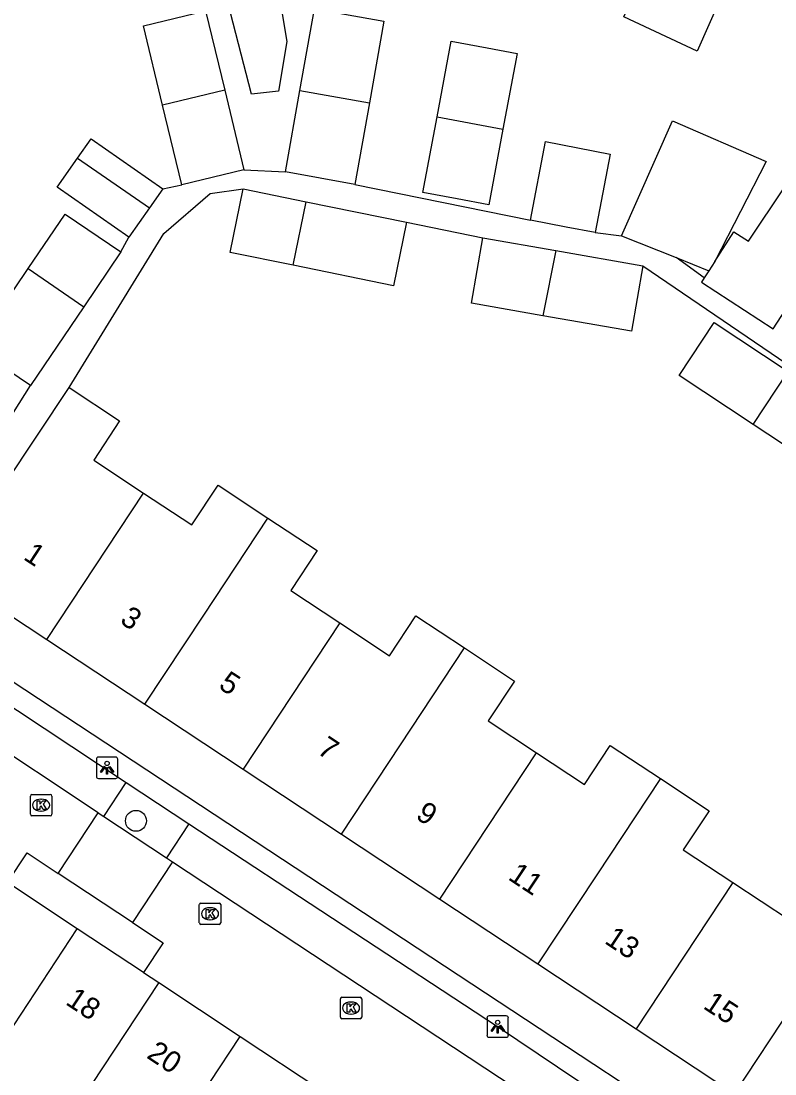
# Model space of a CAD drawing. Extents: x 159280 to 160375, y 384531 to 385872.
# Drawn here: x 159893.85 to 159929.07, y 384847.82 to 384897.02 of the extents above; entities that cross this region are included whole.
import ezdxf

# ---------------------------------------------------------------- set-up
doc = ezdxf.new("R2010")
doc.units = 0
for name, color, linetype in [('IMGEO_Boom', 7, 'Continuous'), ('IMGEO_Kolk', 7, 'Continuous'), ('IMGEO_Lichtpunt', 7, 'Continuous'), ('IMGEO_Pand', 7, 'Continuous'), ('IMGEO_Pand_nummerreeks', 7, 'Continuous'), ('IMGEO_Rijbaan_lokaal_open', 7, 'Continuous'), ('IMGEO_Voetpad_open', 7, 'Continuous')]:
    doc.layers.add(name, color=color, linetype=linetype)

msp = doc.modelspace()

# ---------------------------------------------------------------- linework, layer by layer
at = {"layer": 'IMGEO_Boom'}
msp.add_circle((159899.217, 384859.648), 0.489, dxfattribs=at)
at = {"layer": 'IMGEO_Kolk'}
for p, q in [((159894.284, 384859.956), (159894.284, 384860.808)), ((159894.359, 384860.882), (159895.211, 384860.882)), ((159895.285, 384860.808), (159895.285, 384859.956)), ((159894.772, 384860.662), (159894.797, 384860.662)), ((159895.211, 384859.882), (159894.359, 384859.882)), ((159894.795, 384860.102), (159894.77, 384860.102)), ((159902.252, 384855.807), (159903.104, 384855.807)), ((159902.177, 384854.881), (159902.177, 384855.733)), ((159902.665, 384855.587), (159902.69, 384855.587)), ((159903.178, 384855.733), (159903.178, 384854.881)), ((159903.104, 384854.807), (159902.252, 384854.807)), ((159902.688, 384855.027), (159902.663, 384855.027)), ((159908.84, 384851.401), (159909.692, 384851.401)), ((159908.765, 384850.475), (159908.765, 384851.327)), ((159909.253, 384851.181), (159909.278, 384851.181)), ((159909.766, 384851.327), (159909.766, 384850.475)), ((159909.692, 384850.401), (159908.84, 384850.401)), ((159909.276, 384850.621), (159909.251, 384850.621))]:
    msp.add_line(p, q, dxfattribs=at)
for points in [[(159894.284, 384859.956), (159894.284, 384860.808)], [(159894.359, 384860.882), (159895.211, 384860.882)], [(159895.285, 384860.808), (159895.285, 384859.956)], [(159894.605, 384860.582), (159894.728, 384860.582), (159894.728, 384860.431), (159894.858, 384860.582), (159895.022, 384860.582), (159894.876, 384860.431), (159895.029, 384860.182), (159894.877, 384860.182), (159894.792, 384860.346), (159894.728, 384860.279), (159894.728, 384860.182), (159894.605, 384860.182), (159894.605, 384860.582)], [(159895.211, 384859.882), (159894.359, 384859.882)], [(159902.252, 384855.807), (159903.104, 384855.807)], [(159902.177, 384854.881), (159902.177, 384855.733)], [(159902.498, 384855.507), (159902.621, 384855.507), (159902.621, 384855.356), (159902.751, 384855.507), (159902.915, 384855.507), (159902.769, 384855.356), (159902.922, 384855.107), (159902.77, 384855.107), (159902.685, 384855.271), (159902.621, 384855.204), (159902.621, 384855.107), (159902.498, 384855.107), (159902.498, 384855.507)], [(159903.178, 384855.733), (159903.178, 384854.881)], [(159903.104, 384854.807), (159902.252, 384854.807)], [(159908.84, 384851.401), (159909.692, 384851.401)], [(159908.765, 384850.475), (159908.765, 384851.327)], [(159909.086, 384851.101), (159909.209, 384851.101), (159909.209, 384850.95), (159909.339, 384851.101), (159909.503, 384851.101), (159909.357, 384850.95), (159909.51, 384850.701), (159909.358, 384850.701), (159909.273, 384850.865), (159909.209, 384850.798), (159909.209, 384850.701), (159909.086, 384850.701), (159909.086, 384851.101)], [(159909.766, 384851.327), (159909.766, 384850.475)], [(159909.692, 384850.401), (159908.84, 384850.401)]]:
    msp.add_lwpolyline(points, dxfattribs=at)
for centre, start, end in [((159894.361, 384860.806), 91.552, 178.448), ((159894.361, 384860.806), 91.552, 178.448), ((159895.209, 384860.806), 1.552, 88.448), ((159895.209, 384860.806), 1.552, 88.448), ((159894.361, 384859.958), 181.552, 268.448), ((159894.361, 384859.958), 181.552, 268.448), ((159895.209, 384859.958), 271.552, 358.448), ((159895.209, 384859.958), 271.552, 358.448), ((159902.254, 384855.731), 91.552, 178.448), ((159902.254, 384855.731), 91.552, 178.448), ((159903.102, 384855.731), 1.552, 88.448), ((159903.102, 384855.731), 1.552, 88.448), ((159902.254, 384854.883), 181.552, 268.448), ((159902.254, 384854.883), 181.552, 268.448), ((159903.102, 384854.883), 271.552, 358.448), ((159903.102, 384854.883), 271.552, 358.448), ((159908.842, 384851.325), 91.552, 178.448), ((159908.842, 384851.325), 91.552, 178.448), ((159909.69, 384851.325), 1.552, 88.448), ((159909.69, 384851.325), 1.552, 88.448), ((159908.842, 384850.477), 181.552, 268.448), ((159908.842, 384850.477), 181.552, 268.448), ((159909.69, 384850.477), 271.552, 358.448), ((159909.69, 384850.477), 271.552, 358.448)]:
    msp.add_arc(centre, 0.0765, start, end, dxfattribs=at)
for centre, major_axis, ratio, start_param, end_param in [((159894.771, 384860.382), (-0.387, 0.002), 0.722429, 4.712389, 7.853982), ((159894.796, 384860.382), (-0.39, 0.002), 0.717154, 1.570796, 4.712389), ((159902.664, 384855.307), (-0.387, 0.002), 0.722429, 4.712389, 7.853982), ((159902.689, 384855.307), (-0.39, 0.002), 0.717154, 1.570796, 4.712389), ((159909.252, 384850.901), (-0.387, 0.002), 0.722429, 4.712389, 7.853982), ((159909.277, 384850.901), (-0.39, 0.002), 0.717154, 1.570796, 4.712389)]:
    msp.add_ellipse(centre, major_axis=major_axis, ratio=ratio, start_param=start_param, end_param=end_param, dxfattribs=at)
at = {"layer": 'IMGEO_Lichtpunt'}
for p, q in [((159897.368, 384862.531), (159897.368, 384861.724)), ((159897.368, 384862.531), (159897.368, 384861.724)), ((159898.27, 384862.626), (159897.462, 384862.626)), ((159898.27, 384862.626), (159897.462, 384862.626)), ((159898.364, 384861.724), (159898.364, 384862.531)), ((159898.364, 384861.724), (159898.364, 384862.531)), ((159897.462, 384861.63), (159898.27, 384861.63)), ((159897.462, 384861.63), (159898.27, 384861.63)), ((159915.618, 384850.434), (159915.618, 384849.627)), ((159915.618, 384850.434), (159915.618, 384849.627)), ((159916.52, 384850.529), (159915.712, 384850.529)), ((159916.52, 384850.529), (159915.712, 384850.529)), ((159916.614, 384849.627), (159916.614, 384850.434)), ((159916.614, 384849.627), (159916.614, 384850.434)), ((159915.712, 384849.533), (159916.52, 384849.533)), ((159915.712, 384849.533), (159916.52, 384849.533))]:
    msp.add_line(p, q, dxfattribs=at)
for points in [[(159897.742, 384862.195), (159897.781, 384862.167), (159897.593, 384861.905), (159897.555, 384861.932), (159897.742, 384862.195)], [(159897.954, 384862.167), (159897.992, 384862.194), (159898.179, 384861.932), (159898.14, 384861.904), (159897.954, 384862.167)], [(159897.844, 384862.147), (159897.891, 384862.147), (159897.891, 384861.825), (159897.844, 384861.825), (159897.844, 384862.147)], [(159915.992, 384850.098), (159916.031, 384850.07), (159915.843, 384849.808), (159915.805, 384849.835), (159915.992, 384850.098)], [(159916.094, 384850.05), (159916.141, 384850.05), (159916.141, 384849.728), (159916.094, 384849.728), (159916.094, 384850.05)], [(159916.204, 384850.07), (159916.242, 384850.097), (159916.429, 384849.835), (159916.39, 384849.807), (159916.204, 384850.07)]]:
    msp.add_lwpolyline(points, dxfattribs=at)
for centre in [(159897.867, 384862.329), (159916.117, 384850.232)]:
    msp.add_circle(centre, 0.0994, dxfattribs=at)
for centre, start, end in [((159897.462, 384862.531), 90, 180), ((159897.462, 384862.531), 90, 180), ((159898.27, 384862.531), 0, 90), ((159898.27, 384862.531), 0, 90), ((159897.462, 384861.724), 180, 270), ((159897.462, 384861.724), 180, 270), ((159898.27, 384861.724), 270, 0), ((159898.27, 384861.724), 270, 360), ((159915.712, 384850.434), 90, 180), ((159915.712, 384850.434), 90, 180), ((159916.52, 384850.434), 0, 90), ((159916.52, 384850.434), 0, 90), ((159915.712, 384849.627), 180, 270), ((159915.712, 384849.627), 180, 270), ((159916.52, 384849.627), 270, 0), ((159916.52, 384849.627), 270, 360)]:
    msp.add_arc(centre, 0.0946, start, end, dxfattribs=at)
at = {"layer": 'IMGEO_Pand'}
for points in [[(159927.434, 384900.13), (159925.438, 384895.607), (159922.009, 384897.223), (159926.063, 384905.825), (159925.446, 384909.184)], [(159905.869, 384893.75), (159904.615, 384893.608), (159903.392, 384898.315), (159905.841, 384898.592), (159906.268, 384896.068), (159905.869, 384893.75)], [(159906.88, 384893.781), (159907.56, 384897.596), (159910.804, 384897.017), (159910.124, 384893.203)], [(159900.462, 384893.085), (159899.567, 384896.8), (159902.468, 384897.499), (159903.363, 384893.784)], [(159913.287, 384892.542), (159913.947, 384896.077), (159915.631, 384895.763), (159917.024, 384895.503), (159916.364, 384891.967)], [(159926.265, 384885.788), (159927.157, 384887.164), (159927.832, 384886.726), (159932.984, 384894.45), (159935.445, 384892.854)], [(159903.363, 384893.784), (159900.462, 384893.085)], [(159903.363, 384893.784), (159904.259, 384890.07)], [(159906.2, 384889.967), (159906.88, 384893.781)], [(159906.88, 384893.781), (159910.124, 384893.203)], [(159910.124, 384893.203), (159909.444, 384889.389)], [(159901.358, 384889.37), (159900.462, 384893.085)], [(159925.764, 384885.016), (159925.634, 384884.816), (159928.992, 384882.638), (159935.568, 384892.774), (159935.445, 384892.854)], [(159916.364, 384891.967), (159915.703, 384888.432), (159914.217, 384888.71), (159912.627, 384889.007), (159913.287, 384892.542)], [(159913.287, 384892.542), (159916.364, 384891.967)], [(159921.901, 384886.984), (159924.278, 384892.352), (159928.664, 384890.453), (159926.265, 384885.788)], [(159896.479, 384890.605), (159897.122, 384891.523), (159900.467, 384889.176)], [(159917.643, 384887.716), (159918.347, 384891.383), (159921.379, 384890.801), (159920.675, 384887.134)], [(159898.883, 384886.918), (159895.538, 384889.264), (159896.479, 384890.605)], [(159896.479, 384890.605), (159899.847, 384888.292)], [(159904.259, 384890.07), (159901.358, 384889.37)], [(159909.444, 384889.389), (159906.2, 384889.967)], [(159900.467, 384889.176), (159899.847, 384888.292)], [(159906.565, 384885.605), (159903.62, 384886.205), (159904.226, 384889.177)], [(159904.226, 384889.177), (159907.161, 384888.579)], [(159899.847, 384888.292), (159898.883, 384886.918)], [(159906.565, 384885.605), (159907.161, 384888.579)], [(159907.161, 384888.579), (159911.854, 384887.622)], [(159894.179, 384885.45), (159895.903, 384888), (159898.511, 384886.235)], [(159911.854, 384887.622), (159911.248, 384884.65), (159906.565, 384885.605)], [(159920.675, 384887.134), (159919.32, 384887.394), (159917.643, 384887.716)], [(159918.221, 384883.252), (159914.889, 384883.832), (159915.42, 384886.883)], [(159915.42, 384886.883), (159918.829, 384886.29)], [(159921.901, 384886.984), (159924.457, 384885.963)], [(159918.829, 384886.29), (159918.221, 384883.252)], [(159918.829, 384886.29), (159922.9, 384885.582)], [(159898.511, 384886.235), (159896.775, 384883.667)], [(159924.457, 384885.963), (159925.983, 384885.353)], [(159926.265, 384885.788), (159925.983, 384885.353)], [(159894.288, 384879.989), (159891.68, 384881.753), (159894.179, 384885.45)], [(159894.179, 384885.45), (159896.775, 384883.667)], [(159922.9, 384885.582), (159922.369, 384882.531), (159918.221, 384883.252)], [(159925.983, 384885.353), (159925.764, 384885.016)], [(159896.775, 384883.667), (159894.288, 384879.989)], [(159928.06, 384878.173), (159924.594, 384880.464), (159926.228, 384882.937), (159929.693, 384880.646)], [(159929.693, 384880.646), (159932.48, 384878.804), (159930.845, 384876.332), (159928.06, 384878.173)], [(159928.06, 384878.173), (159929.693, 384880.646)], [(159890.354, 384871.226), (159893.113, 384875.397), (159896.092, 384879.901)], [(159896.092, 384879.901), (159898.455, 384878.339), (159897.241, 384876.504), (159899.567, 384874.966)], [(159895.047, 384868.125), (159899.567, 384874.966)], [(159899.567, 384874.966), (159901.82, 384873.475), (159903.051, 384875.336), (159905.385, 384873.792)], [(159899.637, 384865.092), (159902.391, 384869.26), (159905.385, 384873.792)], [(159905.385, 384873.792), (159907.679, 384872.275), (159906.448, 384870.414), (159908.743, 384868.897)], [(159890.354, 384871.226), (159895.047, 384868.125)], [(159908.743, 384868.897), (159911.067, 384867.362), (159912.297, 384869.222), (159914.562, 384867.724)], [(159908.743, 384868.897), (159904.227, 384862.06)], [(159895.047, 384868.125), (159899.637, 384865.092)], [(159908.817, 384859.027), (159911.57, 384863.195), (159914.562, 384867.724)], [(159914.562, 384867.724), (159916.9, 384866.177), (159915.672, 384864.32), (159917.924, 384862.832)], [(159899.637, 384865.092), (159904.227, 384862.06)], [(159917.924, 384862.832), (159920.172, 384861.346), (159921.379, 384863.171), (159923.719, 384861.623)], [(159913.407, 384855.995), (159917.924, 384862.832)], [(159904.227, 384862.06), (159908.817, 384859.027)], [(159923.719, 384861.623), (159920.75, 384857.13), (159917.997, 384852.962)], [(159923.719, 384861.623), (159925.995, 384860.117), (159924.79, 384858.295), (159927.103, 384856.767)], [(159908.817, 384859.027), (159913.407, 384855.995)], [(159896.476, 384854.608), (159893.221, 384856.763)], [(159927.103, 384856.767), (159922.587, 384849.929)], [(159927.103, 384856.767), (159929.752, 384855.017), (159930.983, 384856.878), (159932.923, 384855.595)], [(159913.407, 384855.995), (159917.997, 384852.962)], [(159927.177, 384846.897), (159929.93, 384851.064), (159932.923, 384855.595)], [(159890.652, 384845.784), (159892.198, 384848.127), (159896.476, 384854.608)], [(159899.565, 384852.562), (159896.476, 384854.608)], [(159917.997, 384852.962), (159922.587, 384849.929)], [(159899.565, 384852.562), (159900.283, 384852.086)], [(159900.283, 384852.086), (159896.11, 384845.763), (159896.007, 384845.613)], [(159900.283, 384852.086), (159904.091, 384849.565)], [(159922.587, 384849.929), (159927.177, 384846.897)], [(159897.031, 384838.868), (159899.84, 384843.124), (159904.091, 384849.565)], [(159904.091, 384849.565), (159907.899, 384847.043)]]:
    msp.add_lwpolyline(points, dxfattribs=at)
at = {"layer": 'IMGEO_Rijbaan_lokaal_open'}
for points in [[(159897.457, 384860.028), (159868.384, 384879.335)], [(159895.58, 384857.194), (159897.457, 384860.028)], [(159897.457, 384860.028), (159897.716, 384859.856)], [(159897.716, 384859.856), (159900.642, 384857.919)], [(159893.221, 384856.763), (159894.138, 384858.149), (159895.58, 384857.194)], [(159900.642, 384857.919), (159900.926, 384857.731)], [(159900.926, 384857.731), (159899.049, 384854.897)], [(159900.926, 384857.731), (159920.598, 384844.751)], [(159899.049, 384854.897), (159895.58, 384857.194)], [(159899.049, 384854.897), (159900.483, 384853.947), (159899.565, 384852.562)]]:
    msp.add_lwpolyline(points, dxfattribs=at)
at = {"layer": 'IMGEO_Voetpad_open'}
for points in [[(159904.259, 384890.07), (159906.2, 384889.967)], [(159900.467, 384889.176), (159901.358, 384889.37)], [(159909.444, 384889.389), (159917.643, 384887.716)], [(159896.092, 384879.901), (159900.524, 384887.085), (159902.691, 384888.964), (159904.226, 384889.177)], [(159911.854, 384887.622), (159915.42, 384886.883)], [(159898.511, 384886.235), (159898.883, 384886.918)], [(159920.675, 384887.134), (159921.901, 384886.984)], [(159925.764, 384885.016), (159924.457, 384885.963)], [(159922.9, 384885.582), (159941.957, 384872.609)], [(159869.439, 384880.864), (159898.765, 384861.44)], [(159893.233, 384878.313), (159894.288, 384879.989)], [(159953.493, 384826.611), (159888.95, 384869.106), (159890.199, 384870.983)], [(159897.716, 384859.856), (159898.765, 384861.44)], [(159898.765, 384861.44), (159901.691, 384859.502)], [(159901.691, 384859.502), (159900.642, 384857.919)], [(159901.691, 384859.502), (159916.111, 384850.031), (159920.816, 384846.869), (159921.765, 384846.256)]]:
    msp.add_lwpolyline(points, dxfattribs=at)

# ---------------------------------------------------------------- texts
at = {"layer": 'IMGEO_Pand_nummerreeks'}
for s, rotation, p in [('1', 326.5471, (159893.911, 384871.896)), ('3', 326.5471, (159898.421, 384868.917)), ('5', 326.5471, (159903.026, 384865.874)), ('7', 326.5471, (159907.631, 384862.832)), ('9', 326.5471, (159912.236, 384859.789)), ('11', 326.5471, (159916.553, 384856.937)), ('13', 326.5471, (159921.062, 384853.957)), ('18', 326.5736, (159895.881, 384851.102)), ('15', 326.5471, (159925.667, 384850.915)), ('20', 326.5736, (159899.668, 384848.602))]:
    msp.add_text(s, height=1, rotation=rotation, dxfattribs=at).set_placement(p)

doc.saveas('drawing.dxf')
